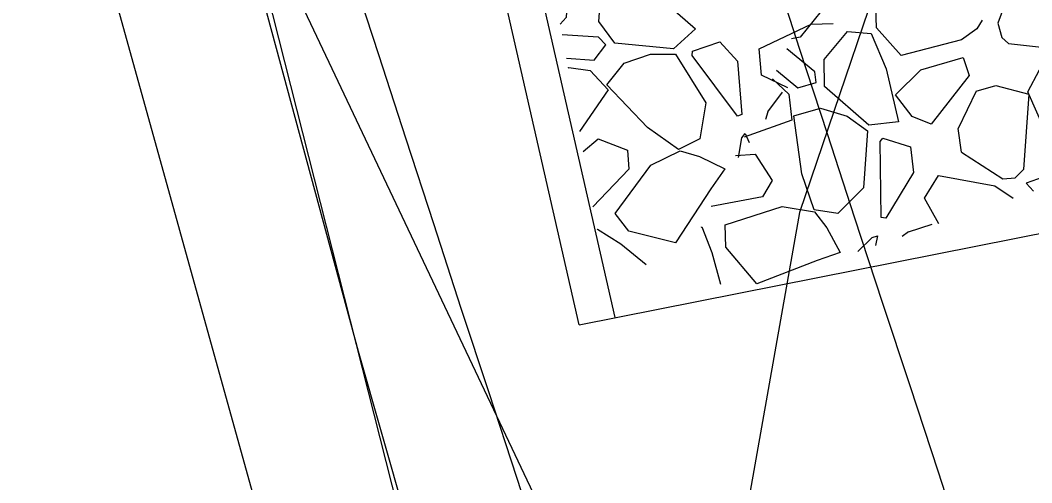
# Model space of a CAD drawing. Extents: x 3040896 to 3051146, y 687568 to 732976.
# Drawn here: x 3044039.04 to 3044069.22, y 721930.42 to 721944.23 of the extents above; entities that cross this region are included whole.
import ezdxf

# ---------------------------------------------------------------- set-up
doc = ezdxf.new("R2010")
doc.units = 0
for name, color, linetype in [('Default', 7, 'Continuous'), ('Exist Guardrail', 7, 'Continuous'), ('Exist Horizontal Alignment', 7, 'Continuous'), ('Exist Other Culture Area Outline', 7, 'Continuous'), ('Exist Right of Way Line', 7, 'Continuous'), ('Exist Roads EOP', 7, 'Continuous'), ('Exist Roads EOT', 7, 'Continuous'), ('Exist Roads Soil', 7, 'Continuous'), ('Exist Structure Major Bridge WW', 7, 'Continuous'), ('Scratch_Level_0', 7, 'Continuous')]:
    doc.layers.add(name, color=color, linetype=linetype)

msp = doc.modelspace()

# ---------------------------------------------------------------- linework, layer by layer
at = {"layer": 'Default'}
for p, q in [((3044068.366, 721944.565), (3044068.207, 721944.138)), ((3044067.736, 721944.228), (3044067.58, 721943.966)), ((3044059.185, 721943.971), (3044058.527, 721943.376)), ((3044061.091, 721943.374), (3044062.634, 721944.11)), ((3044062.634, 721944.11), (3044063.295, 721944.126)), ((3044068.207, 721944.138), (3044068.328, 721943.716)), ((3044068.328, 721943.716), (3044068.525, 721943.53)), ((3044058.527, 721943.376), (3044056.778, 721943.541)), ((3044059.096, 721943.309), (3044059.914, 721943.582)), ((3044059.914, 721943.582), (3044060.436, 721943.005)), ((3044061.153, 721942.584), (3044061.091, 721943.374)), ((3044068.525, 721943.53), (3044069.6, 721943.413)), ((3044057.059, 721942.945), (3044057.845, 721943.212)), ((3044057.845, 721943.212), (3044058.592, 721943.219)), ((3044060.436, 721943.005), (3044060.566, 721941.419)), ((3044067.172, 721943.117), (3044067.357, 721942.581)), ((3044055.384, 721942.807), (3044055.404, 721942.817)), ((3044055.404, 721942.817), (3044056.046, 721942.729)), ((3044061.941, 721942.209), (3044061.153, 721942.584)), ((3044061.476, 721942.473), (3044061.497, 721942.47)), ((3044061.497, 721942.47), (3044061.967, 721942.023)), ((3044067.357, 721942.581), (3044066.215, 721941.125)), ((3044061.348, 721941.491), (3044061.786, 721942.085)), ((3044064.357, 721941.096), (3044063.035, 721942.253)), ((3044067.558, 721942.112), (3044067.024, 721941)), ((3044061.348, 721941.491), (3044061.273, 721941.264)), ((3044062.915, 721941.605), (3044063.708, 721941.362)), ((3044063.708, 721941.362), (3044064.318, 721940.931)), ((3044065.239, 721941.194), (3044064.357, 721941.096)), ((3044067.124, 721940.289), (3044067.024, 721941)), ((3044060.669, 721940.844), (3044060.792, 721940.582)), ((3044064.78, 721940.709), (3044065.603, 721940.452)), ((3044057.85, 721939.898), (3044058.733, 721940.33)), ((3044058.733, 721940.33), (3044059.301, 721940.158)), ((3044065.603, 721940.452), (3044065.689, 721939.679)), ((3044067.124, 721940.289), (3044068.355, 721939.496)), ((3044059.301, 721940.158), (3044060.061, 721939.797)), ((3044057.202, 721939.782), (3044056.127, 721938.657)), ((3044065.689, 721939.679), (3044064.866, 721938.316)), ((3044066.024, 721938.918), (3044066.436, 721939.594)), ((3044066.436, 721939.594), (3044068.118, 721939.289)), ((3044068.355, 721939.496), (3044068.723, 721939.52)), ((3044069.054, 721939.362), (3044069.27, 721939.124)), ((3044068.118, 721939.289), (3044068.663, 721938.916)), ((3044061.181, 721938.956), (3044059.65, 721938.673)), ((3044066.443, 721938.153), (3044066.024, 721938.918)), ((3044061.773, 721938.672), (3044062.742, 721938.505)), ((3044062.742, 721938.505), (3044063.102, 721938.033)), ((3044056.248, 721937.981), (3044056.26, 721937.996)), ((3044059.353, 721938.053), (3044059.371, 721938.059)), ((3044063.102, 721938.033), (3044063.508, 721937.296)), ((3044065.543, 721937.917), (3044065.35, 721937.777)), ((3044065.543, 721937.917), (3044066.245, 721938.143)), ((3044064.613, 721937.789), (3044064.56, 721937.506))]:
    msp.add_line(p, q, dxfattribs=at)
for points in [[(3044056.778, 721943.541), (3044056.298, 721944.185), (3044056.377, 721945.266), (3044056.985, 721945.632), (3044057.965, 721945.046), (3044059.185, 721943.971)], [(3044067.58, 721943.966), (3044067.126, 721943.646), (3044065.319, 721943.178), (3044064.591, 721944), (3044064.57, 721944.62), (3044066.786, 721945.428), (3044067.641, 721945), (3044067.892, 721944.616)], [(3044055.386, 721945.306), (3044055.329, 721944.31), (3044055.15, 721944.114)], [(3044062.939, 721944.499), (3044062.31, 721943.724), (3044062.051, 721943.67)], [(3044063.035, 721942.253), (3044063.023, 721943.056), (3044063.719, 721943.887), (3044064.427, 721943.828), (3044064.879, 721942.779), (3044065.239, 721941.194)], [(3044055.333, 721943.096), (3044056.16, 721943.036), (3044056.507, 721943.492), (3044056.295, 721943.722), (3044055.209, 721943.788)], [(3044060.566, 721941.419), (3044060.442, 721941.36), (3044059.086, 721943.178), (3044059.096, 721943.309)], [(3044061.603, 721942.738), (3044062.238, 721942.205), (3044062.787, 721942.372), (3044062.75, 721942.683), (3044061.907, 721943.371)], [(3044058.592, 721943.219), (3044059.491, 721941.767), (3044059.318, 721940.692), (3044058.68, 721940.372)], [(3044065.159, 721942.001), (3044065.912, 721942.745), (3044067.172, 721943.117)], [(3044070.561, 721943.104), (3044071.007, 721942.337), (3044071.86, 721940.581), (3044070.667, 721939.915), (3044070.059, 721939.936), (3044069.099, 721942.093), (3044069.452, 721942.744), (3044070.561, 721943.104)], [(3044056.046, 721942.729), (3044056.576, 721942.152), (3044055.724, 721940.907)], [(3044058.68, 721940.372), (3044057.758, 721941.031), (3044056.545, 721942.295), (3044057.059, 721942.945)], [(3044067.558, 721942.112), (3044068.144, 721942.278), (3044069.133, 721942.023), (3044068.974, 721939.772), (3044068.723, 721939.52)], [(3044061.967, 721942.023), (3044062.059, 721941.244), (3044060.64, 721940.733)], [(3044066.215, 721941.125), (3044065.656, 721941.354), (3044065.159, 721942.001)], [(3044062.725, 721938.57), (3044062.362, 721939.644), (3044062.117, 721941.378), (3044062.915, 721941.605)], [(3044064.318, 721940.931), (3044064.198, 721939.227), (3044063.429, 721938.457), (3044062.725, 721938.57)], [(3044055.83, 721940.314), (3044056.281, 721940.687), (3044057.156, 721940.346), (3044057.202, 721939.782)], [(3044060.471, 721940.128), (3044060.569, 721940.715), (3044060.669, 721940.844)], [(3044064.866, 721938.316), (3044064.731, 721938.34), (3044064.696, 721940.609), (3044064.78, 721940.709)], [(3044060.379, 721940.19), (3044060.963, 721940.229), (3044061.473, 721939.441), (3044061.181, 721938.956)], [(3044071.474, 721939.881), (3044071.082, 721940.077), (3044069.054, 721939.362)], [(3044060.061, 721939.797), (3044059.641, 721939.196), (3044058.585, 721937.584), (3044057.195, 721937.931), (3044056.789, 721938.457), (3044057.85, 721939.898)], [(3044063.508, 721937.296), (3044062.816, 721937.055), (3044061.016, 721936.365), (3044060.092, 721937.459), (3044060.07, 721938.123), (3044061.773, 721938.672)], [(3044056.26, 721937.996), (3044056.954, 721937.556), (3044057.716, 721936.942)], [(3044059.371, 721938.059), (3044059.677, 721937.296), (3044059.936, 721936.352)], [(3044064.034, 721937.325), (3044064.458, 721937.743), (3044064.613, 721937.789)]]:
    msp.add_lwpolyline(points, dxfattribs=at)
at = {"layer": 'Exist Guardrail'}
msp.add_lwpolyline([(3044011.748, 722085.045), (3044015.28, 722067.518), (3044017.669, 722055.01), (3044022.008, 722036.647), (3044028.228, 722012.155), (3044034.351, 721988.619), (3044041.134, 721963.873), (3044049.124, 721934.352), (3044052.633, 721922.036)], dxfattribs=at)
at = {"layer": 'Exist Horizontal Alignment'}
for centre, radius, start, end in [((3047143.478, 722946.481), 3274.364, 179.827486, 209.692497), ((3045383.017, 722302.494), 1400.136, 189.234207, 200.154015)]:
    msp.add_arc(centre, radius, start, end, dxfattribs=at)
at = {"layer": 'Exist Other Culture Area Outline'}
msp.add_line((3044055.712, 721935.139), (3044086.668, 721941.272), dxfattribs=at)
for radius, start in [(3240.364, 197.705162), (3252.364, 197.733577)]:
    msp.add_arc((3047143.478, 722946.481), radius, start, 209.692497, dxfattribs=at)
at = {"layer": 'Exist Right of Way Line'}
for radius in [3324.364, 3224.364]:
    msp.add_arc((3047143.478, 722946.481), radius, 179.827486, 209.692497, dxfattribs=at)
at = {"layer": 'Exist Roads EOP'}
msp.add_lwpolyline([(3044051.911, 721923.331), (3044045.336, 721949.312), (3044039.104, 721974.773), (3044033.254, 721998.242), (3044028.383, 722021.757), (3044023.448, 722047.759), (3044018.764, 722069.622), (3044017.084, 722077.997), (3044015.981, 722080.032), (3044014.458, 722080.198), (3044011.973, 722080.922), (3044011.591, 722082.485)], dxfattribs=at)
at = {"layer": 'Exist Roads EOT'}
msp.add_lwpolyline([(3044010.495, 722084.692), (3044016.122, 722053.003), (3044022.73, 722022.515), (3044028.982, 721996.059), (3044034.757, 721972.178), (3044041.319, 721946.86), (3044048.775, 721920.017)], dxfattribs=at)
at = {"layer": 'Exist Roads Soil'}
msp.add_lwpolyline([(3044107.584, 722005.446), (3044098.568, 721994.066), (3044088.517, 721983.078), (3044076.329, 721969.376), (3044071.677, 721960.976), (3044065.546, 721948.066), (3044062.291, 721938.485), (3044060.621, 721929.051), (3044060.743, 721923.412)], dxfattribs=at)
at = {"layer": 'Exist Structure Major Bridge WW'}
for points in [[(3044056.791, 721935.353), (3044041.622, 722001.896), (3044024.531, 722088.471), (3044023.577, 722096.026), (3044016.051, 722146.768)], [(3044055.712, 721935.139), (3044040.546, 722001.667), (3044023.444, 722088.295), (3044022.487, 722095.876), (3044014.963, 722146.607)]]:
    msp.add_lwpolyline(points, dxfattribs=at)
at = {"layer": 'Scratch_Level_0'}
msp.add_line((3044042.791, 721954.481), (3044465.659, 721062.352), dxfattribs=at)

doc.saveas('drawing.dxf')
